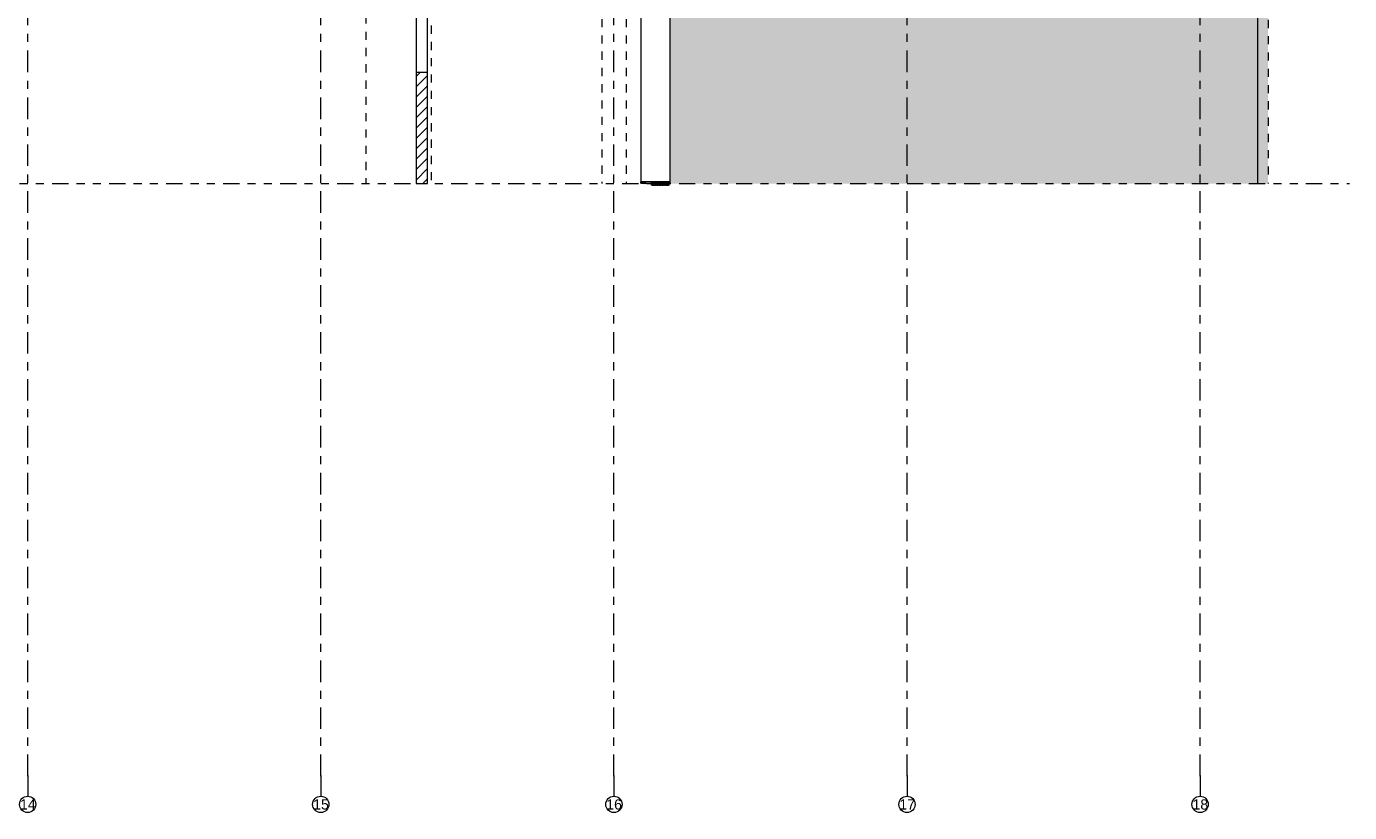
# Model space of a CAD drawing. Header units: metres. Extents: x -3.6 to 85.2, y -11 to 16.8.
# Tile 432 of 508: x 47.3 to 63.6, y -11 to -1.4. Entities that reach past the tile are written whole.
import ezdxf

# ---------------------------------------------------------------- set-up
doc = ezdxf.new("R2010")
doc.units = ezdxf.units.M
doc.header["$MEASUREMENT"] = 0
for name, pattern in [('+Baulinie', [0.37, 0.2, -0.05, 0.01, -0.05, 0.01, -0.05]), ('Strichlinie doppelt', [0.546806, 0.264583, -0.105833, 0.070556, -0.105833]), ('Strichlinie eng', [0.115, 0.075, -0.04]), ('Untersicht', [0.1, 0.075, -0.025]), ('Wipeout_Contour', [1, 0, -1])]:
    doc.linetypes.add(name, pattern=pattern)
for name, color, linetype in [('301 - Elemente.Linie', 7, 'Continuous'), ('302 - Elemente.Schraffur', 7, 'Continuous'), ('451 - Universal.Achsen Raster', 7, 'Continuous'), ('605 - Struktur.Wand Innen', 7, 'Continuous')]:
    doc.layers.add(name, color=color, linetype=linetype)
doc.styles.add('ERSTELLTER_STIL_2', font='txt')
pattern_1 = [(0, (0, 0), (0, 0.08660254), [0, -0.05]), (0, (0.025, 0.0433), (0, 0.08660254), [0, -0.05])]
pattern_2 = [(45, (0, 0), (-0.01767767, 0.01767767), [0, -0.025])]

# ---------------------------------------------------------------- blocks, each defined once
blk = doc.blocks.new('*X48')
at = {"layer": '605 - Struktur.Wand Innen', "color": 7, "linetype": 'Continuous', "lineweight": 5}
for p, q in [((54.992, -3.302), (54.99, -3.303)), ((54.99, -3.303), (54.99, -3.304)), ((54.994, -3.318), (54.99, -3.312)), ((54.99, -3.329), (54.992, -3.328)), ((54.994, -3.301), (54.992, -3.302)), ((54.992, -3.328), (54.995, -3.325)), ((54.996, -3.301), (54.994, -3.301)), ((54.996, -3.322), (54.994, -3.318)), ((54.995, -3.325), (54.996, -3.322)), ((54.998, -3.301), (54.996, -3.301)), ((54.997, -3.318), (54.996, -3.322)), ((54.996, -3.322), (54.996, -3.325)), ((54.996, -3.325), (54.999, -3.328)), ((54.997, -3.318), (55.001, -3.312)), ((54.999, -3.302), (54.998, -3.301)), ((55.001, -3.303), (54.999, -3.302)), ((54.999, -3.328), (55.003, -3.329)), ((55.002, -3.305), (55.001, -3.303)), ((55.001, -3.312), (55.002, -3.31)), ((55.003, -3.307), (55.002, -3.305)), ((55.002, -3.31), (55.003, -3.308)), ((55.004, -3.305), (55.003, -3.307)), ((55.003, -3.308), (55.003, -3.307)), ((55.003, -3.307), (55.003, -3.308)), ((55.003, -3.308), (55.003, -3.31)), ((55.003, -3.31), (55.004, -3.312)), ((55.003, -3.329), (55.007, -3.328)), ((55.005, -3.303), (55.004, -3.305)), ((55.009, -3.318), (55.004, -3.312)), ((55.006, -3.302), (55.005, -3.303)), ((55.008, -3.301), (55.006, -3.302)), ((55.007, -3.328), (55.009, -3.325)), ((55.01, -3.301), (55.008, -3.301)), ((55.01, -3.322), (55.009, -3.318)), ((55.009, -3.325), (55.01, -3.322)), ((55.012, -3.301), (55.01, -3.301)), ((55.011, -3.318), (55.01, -3.322)), ((55.01, -3.322), (55.011, -3.325)), ((55.011, -3.318), (55.016, -3.312)), ((55.011, -3.325), (55.013, -3.328)), ((55.014, -3.302), (55.012, -3.301)), ((55.013, -3.328), (55.017, -3.329)), ((55.015, -3.303), (55.014, -3.302)), ((55.016, -3.305), (55.015, -3.303)), ((55.017, -3.307), (55.016, -3.305)), ((55.016, -3.312), (55.017, -3.31)), ((55.018, -3.305), (55.017, -3.307)), ((55.017, -3.308), (55.017, -3.307)), ((55.017, -3.307), (55.017, -3.308)), ((55.017, -3.31), (55.017, -3.308)), ((55.017, -3.308), (55.018, -3.31)), ((55.017, -3.329), (55.021, -3.328)), ((55.019, -3.303), (55.018, -3.305)), ((55.018, -3.31), (55.019, -3.312)), ((55.021, -3.302), (55.019, -3.303)), ((55.023, -3.318), (55.019, -3.312)), ((55.022, -3.301), (55.021, -3.302)), ((55.021, -3.328), (55.024, -3.325)), ((55.024, -3.301), (55.022, -3.301)), ((55.024, -3.322), (55.023, -3.318)), ((55.026, -3.301), (55.024, -3.301)), ((55.026, -3.318), (55.024, -3.322)), ((55.024, -3.322), (55.025, -3.325)), ((55.024, -3.325), (55.024, -3.322)), ((55.025, -3.325), (55.028, -3.328)), ((55.028, -3.302), (55.026, -3.301)), ((55.026, -3.318), (55.03, -3.312)), ((55.03, -3.303), (55.028, -3.302)), ((55.028, -3.328), (55.031, -3.329)), ((55.031, -3.305), (55.03, -3.303)), ((55.03, -3.312), (55.031, -3.31)), ((55.031, -3.307), (55.031, -3.305)), ((55.031, -3.308), (55.031, -3.307)), ((55.032, -3.307), (55.031, -3.308)), ((55.031, -3.31), (55.031, -3.308)), ((55.031, -3.308), (55.032, -3.31)), ((55.031, -3.329), (55.035, -3.328)), ((55.033, -3.303), (55.032, -3.305)), ((55.032, -3.305), (55.032, -3.307)), ((55.032, -3.31), (55.033, -3.312)), ((55.035, -3.302), (55.033, -3.303)), ((55.037, -3.318), (55.033, -3.312)), ((55.037, -3.301), (55.035, -3.302)), ((55.035, -3.328), (55.038, -3.325)), ((55.039, -3.301), (55.037, -3.301)), ((55.039, -3.322), (55.037, -3.318)), ((55.038, -3.325), (55.039, -3.322)), ((55.041, -3.301), (55.039, -3.301)), ((55.04, -3.318), (55.039, -3.322)), ((55.039, -3.322), (55.039, -3.325)), ((55.039, -3.325), (55.042, -3.328)), ((55.04, -3.318), (55.044, -3.312)), ((55.042, -3.302), (55.041, -3.301)), ((55.044, -3.303), (55.042, -3.302)), ((55.042, -3.328), (55.046, -3.329)), ((55.045, -3.305), (55.044, -3.303)), ((55.044, -3.312), (55.045, -3.31)), ((55.046, -3.307), (55.045, -3.305)), ((55.045, -3.31), (55.046, -3.308)), ((55.048, -3.303), (55.046, -3.305)), ((55.046, -3.305), (55.046, -3.307)), ((55.046, -3.308), (55.046, -3.307)), ((55.046, -3.307), (55.046, -3.308)), ((55.046, -3.308), (55.046, -3.31)), ((55.046, -3.31), (55.047, -3.312)), ((55.046, -3.329), (55.049, -3.328)), ((55.051, -3.318), (55.047, -3.312)), ((55.049, -3.302), (55.048, -3.303)), ((55.051, -3.301), (55.049, -3.302)), ((55.049, -3.328), (55.052, -3.325)), ((55.053, -3.301), (55.051, -3.301)), ((55.053, -3.322), (55.051, -3.318)), ((55.052, -3.325), (55.053, -3.322)), ((55.055, -3.301), (55.053, -3.301)), ((55.054, -3.318), (55.053, -3.322)), ((55.053, -3.322), (55.054, -3.325)), ((55.054, -3.318), (55.059, -3.312)), ((55.054, -3.325), (55.056, -3.328)), ((55.057, -3.302), (55.055, -3.301)), ((55.056, -3.328), (55.06, -3.329)), ((55.058, -3.303), (55.057, -3.302)), ((55.059, -3.305), (55.058, -3.303)), ((55.06, -3.307), (55.059, -3.305)), ((55.059, -3.312), (55.06, -3.31)), ((55.061, -3.305), (55.06, -3.307)), ((55.06, -3.308), (55.06, -3.307)), ((55.06, -3.307), (55.06, -3.308)), ((55.06, -3.31), (55.06, -3.308)), ((55.06, -3.308), (55.06, -3.31)), ((55.06, -3.31), (55.061, -3.312)), ((55.06, -3.329), (55.064, -3.328)), ((55.062, -3.303), (55.061, -3.305)), ((55.066, -3.318), (55.061, -3.312)), ((55.063, -3.302), (55.062, -3.303)), ((55.065, -3.301), (55.063, -3.302)), ((55.064, -3.328), (55.066, -3.325)), ((55.067, -3.301), (55.065, -3.301)), ((55.067, -3.322), (55.066, -3.318)), ((55.066, -3.325), (55.067, -3.322)), ((55.069, -3.301), (55.067, -3.301)), ((55.069, -3.318), (55.067, -3.322)), ((55.067, -3.322), (55.068, -3.325)), ((55.068, -3.325), (55.071, -3.328)), ((55.071, -3.302), (55.069, -3.301)), ((55.069, -3.318), (55.073, -3.312)), ((55.072, -3.303), (55.071, -3.302)), ((55.071, -3.328), (55.074, -3.329)), ((55.074, -3.305), (55.072, -3.303)), ((55.073, -3.312), (55.074, -3.31)), ((55.074, -3.307), (55.074, -3.305)), ((55.075, -3.305), (55.074, -3.307)), ((55.074, -3.308), (55.074, -3.307)), ((55.074, -3.307), (55.074, -3.308)), ((55.074, -3.31), (55.074, -3.308)), ((55.074, -3.308), (55.075, -3.31)), ((55.074, -3.329), (55.078, -3.328)), ((55.076, -3.303), (55.075, -3.305)), ((55.075, -3.31), (55.076, -3.312)), ((55.078, -3.302), (55.076, -3.303)), ((55.08, -3.318), (55.076, -3.312)), ((55.079, -3.301), (55.078, -3.302)), ((55.078, -3.328), (55.081, -3.325)), ((55.081, -3.301), (55.079, -3.301)), ((55.081, -3.322), (55.08, -3.318)), ((55.083, -3.301), (55.081, -3.301)), ((55.083, -3.318), (55.081, -3.322)), ((55.081, -3.322), (55.082, -3.325)), ((55.081, -3.325), (55.081, -3.322)), ((55.082, -3.325), (55.085, -3.328)), ((55.085, -3.302), (55.083, -3.301)), ((55.083, -3.318), (55.087, -3.312)), ((55.087, -3.303), (55.085, -3.302)), ((55.085, -3.328), (55.089, -3.329)), ((55.088, -3.305), (55.087, -3.303)), ((55.087, -3.312), (55.088, -3.31)), ((55.088, -3.307), (55.088, -3.305)), ((55.089, -3.308), (55.088, -3.307)), ((55.088, -3.31), (55.089, -3.308)), ((55.09, -3.303), (55.089, -3.305)), ((55.089, -3.305), (55.089, -3.307)), ((55.089, -3.307), (55.089, -3.308)), ((55.089, -3.308), (55.089, -3.31)), ((55.089, -3.31), (55.09, -3.312)), ((55.089, -3.329), (55.092, -3.328)), ((55.092, -3.302), (55.09, -3.303)), ((55.094, -3.318), (55.09, -3.312)), ((55.094, -3.301), (55.092, -3.302)), ((55.092, -3.328), (55.095, -3.325)), ((55.096, -3.301), (55.094, -3.301)), ((55.096, -3.322), (55.094, -3.318)), ((55.095, -3.325), (55.096, -3.322)), ((55.098, -3.301), (55.096, -3.301)), ((55.097, -3.318), (55.096, -3.322)), ((55.096, -3.322), (55.096, -3.325)), ((55.096, -3.325), (55.099, -3.328)), ((55.097, -3.318), (55.101, -3.312)), ((55.099, -3.302), (55.098, -3.301)), ((55.101, -3.303), (55.099, -3.302)), ((55.099, -3.328), (55.103, -3.329)), ((55.102, -3.305), (55.101, -3.303)), ((55.101, -3.312), (55.102, -3.31)), ((55.103, -3.307), (55.102, -3.305)), ((55.102, -3.31), (55.103, -3.308)), ((55.104, -3.305), (55.103, -3.307)), ((55.103, -3.308), (55.103, -3.307)), ((55.103, -3.307), (55.103, -3.308)), ((55.103, -3.308), (55.103, -3.31)), ((55.103, -3.31), (55.104, -3.312)), ((55.103, -3.329), (55.107, -3.328)), ((55.105, -3.303), (55.104, -3.305)), ((55.109, -3.318), (55.104, -3.312)), ((55.106, -3.302), (55.105, -3.303)), ((55.108, -3.301), (55.106, -3.302)), ((55.107, -3.328), (55.109, -3.325)), ((55.11, -3.301), (55.108, -3.301)), ((55.11, -3.322), (55.109, -3.318)), ((55.109, -3.325), (55.11, -3.322)), ((55.112, -3.301), (55.11, -3.301)), ((55.111, -3.318), (55.11, -3.322)), ((55.11, -3.322), (55.111, -3.325)), ((55.111, -3.318), (55.116, -3.312)), ((55.111, -3.325), (55.113, -3.328)), ((55.114, -3.302), (55.112, -3.301)), ((55.113, -3.328), (55.117, -3.329)), ((55.115, -3.303), (55.114, -3.302)), ((55.116, -3.305), (55.115, -3.303)), ((55.117, -3.307), (55.116, -3.305)), ((55.116, -3.312), (55.117, -3.31)), ((55.118, -3.305), (55.117, -3.307)), ((55.117, -3.308), (55.117, -3.307)), ((55.117, -3.307), (55.117, -3.308)), ((55.117, -3.31), (55.117, -3.308)), ((55.117, -3.308), (55.118, -3.31)), ((55.117, -3.329), (55.121, -3.328)), ((55.119, -3.303), (55.118, -3.305)), ((55.118, -3.31), (55.119, -3.312)), ((55.121, -3.302), (55.119, -3.303)), ((55.123, -3.318), (55.119, -3.312)), ((55.122, -3.301), (55.121, -3.302)), ((55.121, -3.328), (55.124, -3.325)), ((55.124, -3.301), (55.122, -3.301)), ((55.124, -3.322), (55.123, -3.318)), ((55.126, -3.301), (55.124, -3.301)), ((55.126, -3.318), (55.124, -3.322)), ((55.124, -3.322), (55.125, -3.325)), ((55.124, -3.325), (55.124, -3.322)), ((55.125, -3.325), (55.128, -3.328)), ((55.128, -3.302), (55.126, -3.301)), ((55.126, -3.318), (55.13, -3.312)), ((55.13, -3.303), (55.128, -3.302)), ((55.128, -3.328), (55.131, -3.329)), ((55.131, -3.305), (55.13, -3.303)), ((55.13, -3.312), (55.131, -3.31)), ((55.131, -3.307), (55.131, -3.305)), ((55.131, -3.308), (55.131, -3.307)), ((55.132, -3.307), (55.131, -3.308)), ((55.131, -3.31), (55.131, -3.308)), ((55.131, -3.308), (55.132, -3.31)), ((55.131, -3.329), (55.135, -3.328)), ((55.133, -3.303), (55.132, -3.305)), ((55.132, -3.305), (55.132, -3.307)), ((55.132, -3.31), (55.133, -3.312)), ((55.135, -3.302), (55.133, -3.303)), ((55.137, -3.318), (55.133, -3.312)), ((55.137, -3.301), (55.135, -3.302)), ((55.135, -3.328), (55.138, -3.325)), ((55.139, -3.301), (55.137, -3.301)), ((55.139, -3.322), (55.137, -3.318)), ((55.138, -3.325), (55.139, -3.322)), ((55.141, -3.301), (55.139, -3.301)), ((55.14, -3.318), (55.139, -3.322)), ((55.139, -3.322), (55.139, -3.325)), ((55.139, -3.325), (55.142, -3.328)), ((55.14, -3.318), (55.144, -3.312)), ((55.142, -3.302), (55.141, -3.301)), ((55.144, -3.303), (55.142, -3.302)), ((55.142, -3.328), (55.146, -3.329)), ((55.145, -3.305), (55.144, -3.303)), ((55.144, -3.312), (55.145, -3.31)), ((55.146, -3.307), (55.145, -3.305)), ((55.145, -3.31), (55.146, -3.308)), ((55.148, -3.303), (55.146, -3.305)), ((55.146, -3.305), (55.146, -3.307)), ((55.146, -3.308), (55.146, -3.307)), ((55.146, -3.307), (55.146, -3.308)), ((55.146, -3.308), (55.146, -3.31)), ((55.146, -3.31), (55.147, -3.312)), ((55.146, -3.329), (55.149, -3.328)), ((55.151, -3.318), (55.147, -3.312)), ((55.149, -3.302), (55.148, -3.303)), ((55.151, -3.301), (55.149, -3.302)), ((55.149, -3.328), (55.152, -3.325)), ((55.153, -3.301), (55.151, -3.301)), ((55.153, -3.322), (55.151, -3.318)), ((55.152, -3.325), (55.153, -3.322)), ((55.155, -3.301), (55.153, -3.301)), ((55.154, -3.318), (55.153, -3.322)), ((55.153, -3.322), (55.154, -3.325)), ((55.154, -3.318), (55.159, -3.312)), ((55.154, -3.325), (55.156, -3.328)), ((55.157, -3.302), (55.155, -3.301)), ((55.156, -3.328), (55.16, -3.329)), ((55.158, -3.303), (55.157, -3.302)), ((55.159, -3.305), (55.158, -3.303)), ((55.16, -3.307), (55.159, -3.305)), ((55.159, -3.312), (55.16, -3.31)), ((55.161, -3.305), (55.16, -3.307)), ((55.16, -3.308), (55.16, -3.307)), ((55.16, -3.307), (55.16, -3.308)), ((55.16, -3.31), (55.16, -3.308)), ((55.16, -3.308), (55.16, -3.31)), ((55.16, -3.31), (55.161, -3.312)), ((55.16, -3.329), (55.164, -3.328)), ((55.162, -3.303), (55.161, -3.305)), ((55.166, -3.318), (55.161, -3.312)), ((55.163, -3.302), (55.162, -3.303)), ((55.165, -3.301), (55.163, -3.302)), ((55.164, -3.328), (55.166, -3.325)), ((55.167, -3.301), (55.165, -3.301)), ((55.167, -3.322), (55.166, -3.318)), ((55.166, -3.325), (55.167, -3.322)), ((55.169, -3.301), (55.167, -3.301)), ((55.169, -3.318), (55.167, -3.322)), ((55.167, -3.322), (55.168, -3.325)), ((55.168, -3.325), (55.171, -3.328)), ((55.171, -3.302), (55.169, -3.301)), ((55.169, -3.318), (55.173, -3.312)), ((55.172, -3.303), (55.171, -3.302)), ((55.171, -3.328), (55.174, -3.329)), ((55.174, -3.305), (55.172, -3.303)), ((55.173, -3.312), (55.174, -3.31)), ((55.174, -3.307), (55.174, -3.305)), ((55.175, -3.305), (55.174, -3.307)), ((55.174, -3.308), (55.174, -3.307)), ((55.174, -3.307), (55.174, -3.308)), ((55.174, -3.31), (55.174, -3.308)), ((55.174, -3.308), (55.175, -3.31)), ((55.174, -3.329), (55.178, -3.328)), ((55.176, -3.303), (55.175, -3.305)), ((55.175, -3.31), (55.176, -3.312)), ((55.178, -3.302), (55.176, -3.303)), ((55.18, -3.318), (55.176, -3.312)), ((55.179, -3.301), (55.178, -3.302)), ((55.178, -3.328), (55.181, -3.325)), ((55.181, -3.301), (55.179, -3.301)), ((55.181, -3.322), (55.18, -3.318)), ((55.183, -3.301), (55.181, -3.301)), ((55.183, -3.318), (55.181, -3.322)), ((55.181, -3.322), (55.182, -3.325)), ((55.181, -3.325), (55.181, -3.322)), ((55.182, -3.325), (55.185, -3.328)), ((55.185, -3.302), (55.183, -3.301)), ((55.183, -3.318), (55.187, -3.312)), ((55.187, -3.303), (55.185, -3.302)), ((55.185, -3.328), (55.189, -3.329)), ((55.188, -3.305), (55.187, -3.303)), ((55.187, -3.312), (55.188, -3.31)), ((55.188, -3.307), (55.188, -3.305)), ((55.189, -3.308), (55.188, -3.307)), ((55.188, -3.31), (55.189, -3.308)), ((55.19, -3.303), (55.189, -3.305)), ((55.189, -3.305), (55.189, -3.307)), ((55.189, -3.307), (55.189, -3.308)), ((55.189, -3.308), (55.189, -3.31)), ((55.189, -3.31), (55.19, -3.312)), ((55.189, -3.329), (55.192, -3.328)), ((55.192, -3.302), (55.19, -3.303)), ((55.194, -3.318), (55.19, -3.312)), ((55.194, -3.301), (55.192, -3.302)), ((55.192, -3.328), (55.195, -3.325)), ((55.196, -3.301), (55.194, -3.301)), ((55.196, -3.322), (55.194, -3.318)), ((55.195, -3.325), (55.196, -3.322)), ((55.198, -3.301), (55.196, -3.301)), ((55.197, -3.318), (55.196, -3.322)), ((55.196, -3.322), (55.196, -3.325)), ((55.196, -3.325), (55.199, -3.328)), ((55.197, -3.318), (55.201, -3.312)), ((55.199, -3.302), (55.198, -3.301)), ((55.201, -3.303), (55.199, -3.302)), ((55.199, -3.328), (55.203, -3.329)), ((55.202, -3.305), (55.201, -3.303)), ((55.201, -3.312), (55.202, -3.31)), ((55.203, -3.307), (55.202, -3.305)), ((55.202, -3.31), (55.203, -3.308)), ((55.204, -3.305), (55.203, -3.307)), ((55.203, -3.308), (55.203, -3.307)), ((55.203, -3.307), (55.203, -3.308)), ((55.203, -3.308), (55.203, -3.31)), ((55.203, -3.31), (55.204, -3.312)), ((55.203, -3.329), (55.207, -3.328)), ((55.205, -3.303), (55.204, -3.305)), ((55.209, -3.318), (55.204, -3.312)), ((55.206, -3.302), (55.205, -3.303)), ((55.208, -3.301), (55.206, -3.302)), ((55.207, -3.328), (55.209, -3.325)), ((55.21, -3.301), (55.208, -3.301)), ((55.21, -3.322), (55.209, -3.318)), ((55.209, -3.325), (55.21, -3.322))]:
    blk.add_line(p, q, dxfattribs=at)

msp = doc.modelspace()

# ---------------------------------------------------------------- hatches: boundary and pattern name
at = {"layer": '302 - Elemente.Schraffur', "linetype": 'Continuous', "lineweight": 0, "true_color": 0x2f2f2f}
msp.add_hatch(color=250, dxfattribs=at).paths.add_polyline_path([(62.565, 5.1), (62.435, 5.1), (62.435, -3.31), (62.565, -3.31)])
at = {"layer": '302 - Elemente.Schraffur', "linetype": 'Continuous', "lineweight": 0, "true_color": 0x282828}
msp.add_hatch(color=250, dxfattribs=at).paths.add_polyline_path([(55.22, -3.31), (62.435, -3.31), (62.435, -0.155), (55.22, -0.155)])
at = {"layer": '605 - Struktur.Wand Innen', "linetype": 'Continuous', "lineweight": 0, "true_color": 0x000000}
h = msp.add_hatch(dxfattribs=at)
h.set_pattern_fill('Gips_0001', color=18, style=0, pattern_type=2)
h.set_pattern_definition(pattern_2)
h.paths.add_polyline_path([(54.86, -3.3), (54.92, -3.3), (54.92, -3.29), (54.86, -3.29)])
h = msp.add_hatch(dxfattribs=at)
h.set_pattern_fill('Gips_0001', color=18, style=0, pattern_type=2)
h.set_pattern_definition(pattern_2)
h.paths.add_polyline_path([(54.86, -3.31), (54.87, -3.31), (54.87, -3.3), (54.86, -3.3)])
h = msp.add_hatch(dxfattribs=at)
h.set_pattern_fill('Beton__Stahlbeton_0001', color=18, style=0, pattern_type=2)
h.set_pattern_definition([(45, (0, 0), (-0.08485281, 0.08485281), []), (45, (-0.04243, 0.04243), (-0.08485281, 0.08485281), [0.09, -0.03])])
h.paths.add_polyline_path([(54.92, -3.3), (54.87, -3.3), (54.87, -3.31), (54.99, -3.31), (54.99, -3.3), (54.99, -3.29), (54.92, -3.29)])
h = msp.add_hatch(dxfattribs=at)
h.set_pattern_fill('Verputz_0001', color=18, style=0, pattern_type=2)
h.set_pattern_definition(pattern_1)
h.paths.add_polyline_path([(55.22, -3.3), (55.22, -3.29), (54.99, -3.29), (54.99, -3.3)])
h = msp.add_hatch(dxfattribs=at)
h.set_pattern_fill('Verputz_0001', color=18, style=0, pattern_type=2)
h.set_pattern_definition(pattern_1)
h.paths.add_polyline_path([(55.22, -3.3), (55.21, -3.3), (55.21, -3.31), (55.22, -3.31)])

# ---------------------------------------------------------------- linework, layer by layer
at = {"layer": '301 - Elemente.Linie', "color": 7, "linetype": 'Untersicht', "lineweight": 13}
for p, q in [((51.485, -0.445), (51.485, -3.31)), ((54.38, -0.49), (54.38, -3.31)), ((54.68, -0.49), (54.68, -3.31))]:
    msp.add_line(p, q, dxfattribs=at)
at = {"layer": '301 - Elemente.Linie', "color": 253, "linetype": 'Strichlinie eng', "lineweight": 13, "true_color": 0xa0a0a0, "flags": 128}
msp.add_lwpolyline([(62.565, 5.1), (62.565, -3.31)], dxfattribs=at)
at = {"layer": '301 - Elemente.Linie', "color": 7, "linetype": 'Continuous', "lineweight": 18, "flags": 128}
msp.add_lwpolyline([(62.435, -0.155), (62.435, -3.31)], dxfattribs=at)
at = {"layer": '451 - Universal.Achsen Raster', "color": 160, "linetype": 'Strichlinie doppelt', "lineweight": 9, "true_color": 0x3232ff}
for p, q in [((47.33, -10.585), (47.33, 16.355)), ((50.93, -10.585), (50.93, 16.355)), ((54.53, -10.585), (54.53, 16.355)), ((58.13, -10.585), (58.13, 16.355)), ((61.73, -10.585), (61.73, 16.355)), ((47.33, -10.585), (47.33, -10.835)), ((50.93, -10.585), (50.93, -10.835)), ((54.53, -10.585), (54.53, -10.835)), ((58.13, -10.585), (58.13, -10.835)), ((61.73, -10.585), (61.73, -10.835))]:
    msp.add_line(p, q, dxfattribs=at)
at = {"layer": '451 - Universal.Achsen Raster', "color": 160, "linetype": 'Continuous', "lineweight": 9, "true_color": 0x3232ff}
for centre in [(47.33, -10.935), (50.93, -10.935), (54.53, -10.935), (58.13, -10.935), (61.73, -10.935)]:
    msp.add_circle(centre, 0.1, dxfattribs=at)
at = {"layer": '451 - Universal.Achsen Raster', "color": 160, "linetype": 'Strichlinie doppelt', "lineweight": 9, "true_color": 0x3232ff}
for p in [(47.33, -10.585), (47.33, -10.585), (50.93, -10.585), (50.93, -10.585), (54.53, -10.585), (54.53, -10.585), (58.13, -10.585), (58.13, -10.585), (61.73, -10.585), (61.73, -10.585)]:
    msp.add_point(p, dxfattribs=at)
at = {"layer": '605 - Struktur.Wand Innen', "color": 7, "linetype": 'Continuous', "lineweight": 13}
for p, q in [((54.86, -0.89), (54.86, -3.29)), ((55.22, -3.29), (55.22, -0.89)), ((54.87, -3.29), (54.86, -3.29)), ((54.86, -3.3), (54.86, -3.29)), ((54.92, -3.29), (54.87, -3.29)), ((54.92, -3.3), (54.92, -3.29)), ((55.11, -3.29), (54.99, -3.29)), ((54.99, -3.3), (54.99, -3.29)), ((54.99, -3.33), (54.99, -3.3)), ((54.99, -3.3), (55.21, -3.3)), ((55.21, -3.3), (54.99, -3.3)), ((55.21, -3.29), (55.11, -3.29)), ((55.22, -3.29), (55.21, -3.29)), ((55.21, -3.33), (55.21, -3.3)), ((55.22, -3.3), (55.22, -3.29))]:
    msp.add_line(p, q, dxfattribs=at)
at = {"layer": '605 - Struktur.Wand Innen', "color": 7, "linetype": 'Continuous', "lineweight": 18}
for p, q in [((54.87, -3.3), (54.87, -3.31)), ((54.87, -3.3), (54.92, -3.3)), ((54.99, -3.29), (54.92, -3.29)), ((55.11, -3.33), (54.99, -3.33))]:
    msp.add_line(p, q, dxfattribs=at)
at = {"layer": '605 - Struktur.Wand Innen', "color": 7, "linetype": 'Continuous', "lineweight": 13, "flags": 128}
for points in [[(54.86, -3.3), (54.86, -3.31)], [(54.87, -3.31), (54.86, -3.31)], [(55.22, -3.31), (55.21, -3.31)], [(55.22, -3.31), (55.22, -3.3)]]:
    msp.add_lwpolyline(points, dxfattribs=at)
at = {"layer": '605 - Struktur.Wand Innen', "color": 7, "linetype": 'Continuous', "lineweight": 18, "flags": 128}
msp.add_lwpolyline([(54.99, -3.31), (54.87, -3.31)], dxfattribs=at)

# ---------------------------------------------------------------- block references
at = {"layer": '605 - Struktur.Wand Innen', "color": 7, "lineweight": 18}
msp.add_blockref('*X48', (0, 0), dxfattribs=at)

# ---------------------------------------------------------------- texts
at = {"layer": '451 - Universal.Achsen Raster', "color": 160, "lineweight": 9, "true_color": 0x3232ff, "char_height": 0.125, "attachment_point": 1, "style": 'ERSTELLTER_STIL_2'}
for s, insert in [('\\A1;{\\pql;\\pt0;\\fArial|b0|i0|c0|p38;14}', (47.235, -10.873)), ('\\A1;{\\pql;\\pt0;\\fArial|b0|i0|c0|p38;15}', (50.835, -10.873)), ('\\A1;{\\pql;\\pt0;\\fArial|b0|i0|c0|p38;16}', (54.435, -10.873)), ('\\A1;{\\pql;\\pt0;\\fArial|b0|i0|c0|p38;17}', (58.035, -10.873)), ('\\A1;{\\pql;\\pt0;\\fArial|b0|i0|c0|p38;18}', (61.635, -10.873))]:
    msp.add_mtext(s, dxfattribs=dict(at, insert=insert))

# ---------------------------------------------------------------- wipeouts: each hides what was drawn before it
at = {"color": 254, "linetype": 'Wipeout_Contour', "lineweight": 0, "ltscale": 208.972953}
msp.add_wipeout([(52.1, -3.31), (52.24, -3.31), (52.24, -1.94), (52.1, -1.94)], dxfattribs=at).dxf.layer = '605 - Struktur.Wand Innen'

# ---------------------------------------------------------------- next in the draw order: hatches: boundary and pattern name
at = {"layer": '605 - Struktur.Wand Innen', "linetype": 'Continuous', "lineweight": 0, "true_color": 0x000000}
h = msp.add_hatch(dxfattribs=at)
h.set_pattern_fill('MW_Ziegel_0001', color=18, style=0, pattern_type=2)
h.set_pattern_definition([(45, (0, 0), (-0.06363961, 0.06363961), [])])
h.paths.add_polyline_path([(52.1, -3.31), (52.24, -3.31), (52.24, -1.94), (52.1, -1.94)])

# ---------------------------------------------------------------- next in the draw order: linework, layer by layer
at = {"layer": '301 - Elemente.Linie', "color": 7, "linetype": 'Untersicht', "lineweight": 13}
msp.add_line((52.285, -0.37), (52.285, -3.31), dxfattribs=at)
at = {"layer": '301 - Elemente.Linie', "color": 7, "linetype": '+Baulinie', "lineweight": 9}
msp.add_line((42.73, -3.31), (63.565, -3.31), dxfattribs=at)
at = {"layer": '605 - Struktur.Wand Innen', "color": 7, "linetype": 'Continuous', "lineweight": 13}
for p, q in [((52.1, -1.055), (52.1, -1.94)), ((52.24, -1.94), (52.24, -1.055))]:
    msp.add_line(p, q, dxfattribs=at)
at = {"layer": '605 - Struktur.Wand Innen', "color": 7, "linetype": 'Continuous', "lineweight": 18}
msp.add_line((52.1, -1.94), (52.24, -1.94), dxfattribs=at)
at = {"layer": '605 - Struktur.Wand Innen', "color": 7, "linetype": 'Continuous', "lineweight": 18, "flags": 128}
for points in [[(52.1, -1.94), (52.1, -3.31)], [(52.24, -3.31), (52.24, -1.94)], [(52.1, -3.31), (52.24, -3.31)]]:
    msp.add_lwpolyline(points, dxfattribs=at)

doc.saveas('drawing.dxf')
